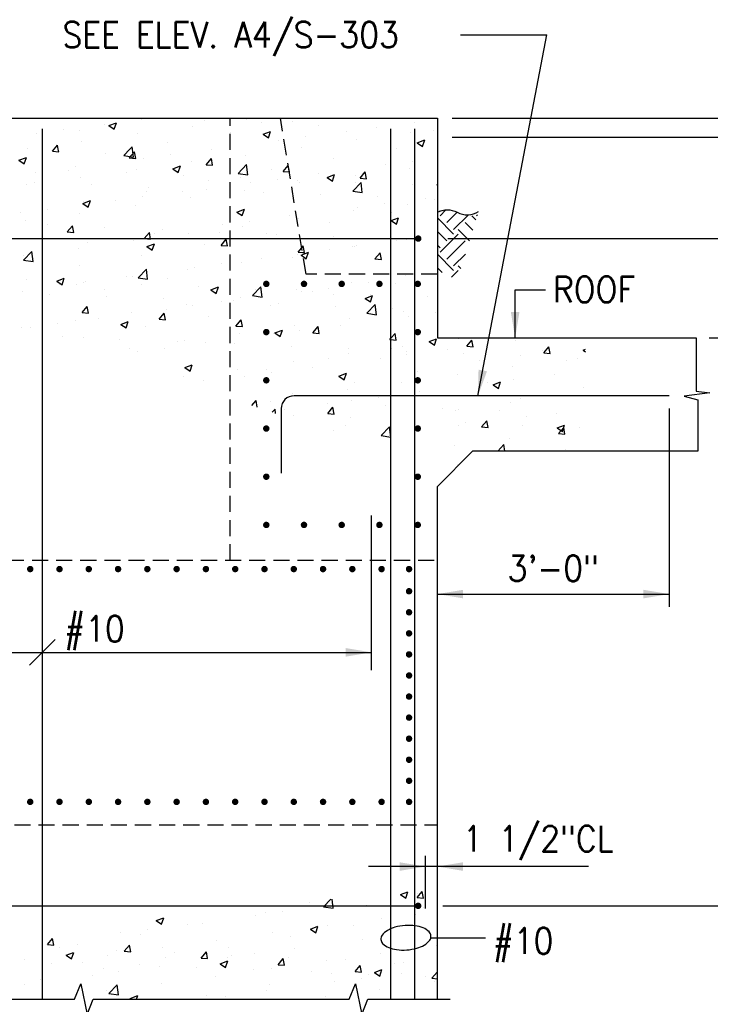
# Model space of a CAD drawing. Header units: inches. Extents: x -9715 to 32893, y -15613 to -1138.
# Tile 292 of 380: x 10803 to 10910, y -8977 to -8824. Entities that reach past the tile are written whole.
import ezdxf
from ezdxf.enums import TextEntityAlignment as Align

# ---------------------------------------------------------------- set-up
doc = ezdxf.new("R2010")
doc.units = ezdxf.units.IN
doc.header["$MEASUREMENT"] = 0
doc.linetypes.add('HIDDEN', pattern=[0.375, 0.25, -0.125])
doc.layers.get('0').update_dxf_attribs({"color": 252})
for name, color, linetype in [('S-ANNO-TEXT', 2, 'Continuous'), ('S1', 2, 'Continuous'), ('S3', 4, 'Continuous'), ('S5R', 1, 'Continuous'), ('S6', 1, 'Continuous'), ('S7', 2, 'Continuous'), ('S7R', 2, 'Continuous')]:
    doc.layers.add(name, color=color, linetype=linetype)
doc.styles.add('125', font='romans.shx', dxfattribs={"width": 0.8, "height": 2})

# ---------------------------------------------------------------- blocks, each defined once
blk = doc.blocks.new('*X228')
at = {"color": 0}
for p, q in [((1486.65, 2030.59), (1486.65, 2030.59)), ((1488.87, 2030.13), (1492.37, 2031.47)), ((1488.87, 2030.13), (1491.36, 2028.45)), ((1491.36, 2028.45), (1492.37, 2031.47)), ((1504.26, 2033.08), (1504.26, 2033.08)), ((1527.91, 2029.85), (1527.91, 2029.85)), ((1533.31, 2032.58), (1533.31, 2032.58)), ((1553.17, 2033.05), (1553.17, 2033.05)), ((1560, 2031.45), (1560, 2031.45)), ((1574.56, 2032.11), (1574.56, 2032.11)), ((1586.69, 2030.33), (1586.69, 2030.33)), ((1613.38, 2029.2), (1613.38, 2029.2)), ((1631.14, 2031.62), (1631.14, 2031.62)), ((1455.2, 2026.45), (1455.2, 2026.45)), ((1467.72, 2028.1), (1467.72, 2028.1)), ((1475.1, 2028.08), (1475.1, 2028.08)), ((1502.24, 2026.33), (1502.24, 2026.33)), ((1545.4, 2027.11), (1545.4, 2027.11)), ((1560.73, 2026.12), (1564.23, 2027.47)), ((1560.73, 2026.12), (1563.21, 2024.45)), ((1563.22, 2024.45), (1564.23, 2027.47)), ((1580.63, 2024.97), (1580.63, 2024.97)), ((1599.56, 2027.47), (1599.56, 2027.47)), ((1629.46, 2026.88), (1629.46, 2026.88)), ((1640.08, 2028.07), (1640.08, 2028.07)), ((1463.3, 2019.16), (1464.91, 2021.07)), ((1465.26, 2019.16), (1464.91, 2021.07)), ((1476.27, 2022.58), (1476.27, 2022.58)), ((1498.65, 2019.16), (1499.68, 2020.23)), ((1499.81, 2019.16), (1499.69, 2020.23)), ((1516.24, 2022.1), (1516.24, 2022.1)), ((1568.11, 2023.32), (1568.11, 2023.32)), ((1578.53, 2020.16), (1578.53, 2020.16)), ((1604.2, 2023.68), (1604.2, 2023.68)), ((1622.82, 2019.62), (1622.82, 2019.62)), ((1632.58, 2022.12), (1636.08, 2023.46)), ((1632.58, 2022.12), (1635.07, 2020.44)), ((1635.07, 2020.44), (1636.09, 2023.46)), ((1446.86, 2014), (1450.36, 2015.35)), ((1449.35, 2012.32), (1450.36, 2015.35)), ((1451.02, 2019.38), (1451.02, 2019.38)), ((1462.5, 2018.2), (1463.3, 2019.16)), ((1462.5, 2018.2), (1465.49, 2017.94)), ((1465.49, 2017.94), (1465.26, 2019.16)), ((1487.08, 2017.1), (1487.08, 2017.1)), ((1495.79, 2016.17), (1498.65, 2019.16)), ((1495.79, 2016.17), (1500.24, 2015.48)), ((1498.36, 2015.06), (1500.77, 2017.94)), ((1498.36, 2015.06), (1501.35, 2014.8)), ((1500.24, 2015.48), (1499.81, 2019.16)), ((1501.35, 2014.8), (1500.77, 2017.94)), ((1505.08, 2015.03), (1505.08, 2015.03)), ((1517.59, 2016.67), (1517.59, 2016.67)), ((1536.53, 2019.17), (1536.53, 2019.17)), ((1552.56, 2016.41), (1552.56, 2016.41)), ((1446.86, 2014), (1449.35, 2012.33)), ((1457.92, 2012.09), (1457.92, 2012.09)), ((1473.5, 2010.87), (1473.5, 2010.87)), ((1518.72, 2010), (1522.22, 2011.34)), ((1521.2, 2008.32), (1522.22, 2011.34)), ((1527.3, 2013.21), (1527.3, 2013.21)), ((1534.22, 2011.93), (1536.63, 2014.8)), ((1534.22, 2011.93), (1537.21, 2011.66)), ((1537.21, 2011.66), (1536.64, 2014.8)), ((1549.15, 2007.89), (1553.05, 2011.95)), ((1553.6, 2007.2), (1553.05, 2011.95)), ((1570.09, 2008.79), (1572.44, 2011.59)), ((1572.44, 2011.59), (1572.5, 2011.66)), ((1573.08, 2008.53), (1572.5, 2011.66)), ((1593.66, 2014.62), (1593.66, 2014.62)), ((1617.99, 2011.9), (1617.99, 2011.9)), ((1630.5, 2013.55), (1630.5, 2013.55)), ((1454.56, 2008.38), (1454.56, 2008.38)), ((1470.19, 2009.29), (1470.19, 2009.29)), ((1475.66, 2005.94), (1475.66, 2005.94)), ((1496.88, 2008.16), (1496.88, 2008.16)), ((1501.63, 2009.69), (1501.63, 2009.69)), ((1518.72, 2010), (1521.2, 2008.32)), ((1523.57, 2007.03), (1523.57, 2007.03)), ((1549.15, 2007.89), (1553.6, 2007.2)), ((1550.27, 2005.9), (1550.27, 2005.9)), ((1564.5, 2009.61), (1564.5, 2009.61)), ((1570.09, 2008.79), (1572.94, 2008.54)), ((1572.94, 2008.54), (1573.08, 2008.53)), ((1586.41, 2007.74), (1586.41, 2007.74)), ((1590.57, 2005.99), (1594.07, 2007.34)), ((1590.57, 2005.99), (1593.06, 2004.32)), ((1593.06, 2004.32), (1594.07, 2007.34)), ((1603.59, 2007.03), (1603.59, 2007.03)), ((1605.95, 2005.65), (1608.36, 2008.52)), ((1608.94, 2005.39), (1608.36, 2008.52)), ((1628.85, 2010.23), (1628.85, 2010.23)), ((1450.41, 2002.74), (1450.41, 2002.74)), ((1454.04, 2003.7), (1454.04, 2003.7)), ((1480.73, 2002.57), (1480.73, 2002.57)), ((1507.43, 2001.44), (1507.43, 2001.44)), ((1535.34, 2004.6), (1535.34, 2004.6)), ((1554.96, 2003.6), (1554.96, 2003.6)), ((1567.47, 2005.25), (1567.47, 2005.25)), ((1576.96, 2004.78), (1576.96, 2004.78)), ((1577.92, 2003.51), (1577.92, 2003.51)), ((1602.51, 1999.62), (1606.41, 2003.68)), ((1603.65, 2003.65), (1603.65, 2003.65)), ((1605.95, 2005.65), (1608.94, 2005.39)), ((1606.96, 1998.93), (1606.41, 2003.67)), ((1630.34, 2002.52), (1630.34, 2002.52)), ((1641.81, 2002.51), (1642.01, 2002.75)), ((1641.81, 2002.51), (1642.01, 2002.5)), ((1504.44, 1996.95), (1504.44, 1996.95)), ((1506.18, 1999.6), (1506.18, 1999.6)), ((1523.38, 1999.45), (1523.38, 1999.45)), ((1534.12, 2000.32), (1534.12, 2000.32)), ((1551.95, 1999.76), (1551.95, 1999.76)), ((1560.81, 1999.19), (1560.81, 1999.19)), ((1587.5, 1998.06), (1587.5, 1998.06)), ((1602.51, 1999.62), (1606.96, 1998.93)), ((1614.19, 1996.93), (1614.19, 1996.93)), ((1476.7, 1993.87), (1480.21, 1995.22)), ((1476.7, 1993.87), (1479.19, 1992.19)), ((1477.02, 1994.59), (1477.02, 1994.59)), ((1479.19, 1992.19), (1480.21, 1995.21)), ((1491.92, 1995.31), (1491.92, 1995.31)), ((1501.03, 1993.04), (1501.03, 1993.04)), ((1526.7, 1996.56), (1526.7, 1996.56)), ((1604.83, 1992.18), (1604.83, 1992.18)), ((1617.35, 1993.83), (1617.35, 1993.83)), ((1628.24, 1993.59), (1628.24, 1993.59)), ((1636.29, 1996.32), (1636.29, 1996.32)), ((1640.88, 1995.8), (1640.88, 1995.8)), ((1447.86, 1989.59), (1447.86, 1989.59)), ((1460.35, 1991.15), (1460.35, 1991.15)), ((1475.06, 1989.29), (1475.06, 1989.29)), ((1548.56, 1989.87), (1552.06, 1991.21)), ((1548.56, 1989.87), (1551.05, 1988.19)), ((1551.05, 1988.19), (1552.06, 1991.21)), ((1573.26, 1988.02), (1573.26, 1988.02)), ((1602.99, 1990.39), (1602.99, 1990.39)), ((1620.75, 1989.79), (1620.75, 1989.79)), ((1449.8, 1986.09), (1449.8, 1986.09)), ((1460.24, 1983.87), (1460.24, 1983.87)), ((1469.44, 1980.59), (1471.85, 1983.46)), ((1472.43, 1980.33), (1471.85, 1983.46)), ((1541.8, 1983.88), (1541.8, 1983.88)), ((1551.34, 1983.12), (1551.34, 1983.12)), ((1554.32, 1985.53), (1554.32, 1985.53)), ((1577.31, 1986.87), (1577.31, 1986.87)), ((1591.59, 1984.78), (1591.59, 1984.78)), ((1620.42, 1985.86), (1623.92, 1987.21)), ((1620.42, 1985.86), (1622.9, 1984.19)), ((1622.91, 1984.18), (1623.92, 1987.21)), ((1469.44, 1980.59), (1472.42, 1980.33)), ((1486.94, 1982.74), (1486.94, 1982.74)), ((1505.3, 1977.45), (1507.71, 1980.33)), ((1508.29, 1977.19), (1507.71, 1980.33)), ((1510.22, 1979.73), (1510.22, 1979.73)), ((1513.63, 1981.62), (1513.63, 1981.62)), ((1526.09, 1979.92), (1526.09, 1979.92)), ((1540.32, 1980.49), (1540.32, 1980.49)), ((1562.43, 1979.78), (1562.43, 1979.78)), ((1567.01, 1979.36), (1567.01, 1979.36)), ((1593.7, 1978.23), (1593.7, 1978.23)), ((1632.73, 1978.81), (1632.73, 1978.81)), ((1478.77, 1975.58), (1478.77, 1975.58)), ((1491.29, 1977.23), (1491.29, 1977.23)), ((1500.42, 1976.4), (1500.42, 1976.4)), ((1505.3, 1977.45), (1508.29, 1977.19)), ((1506.55, 1973.74), (1510.05, 1975.08)), ((1506.55, 1973.74), (1509.04, 1972.06)), ((1509.04, 1972.06), (1510.05, 1975.08)), ((1533.27, 1974.77), (1533.27, 1974.77)), ((1541.16, 1974.32), (1543.57, 1977.19)), ((1541.16, 1974.32), (1544.15, 1974.06)), ((1544.15, 1974.05), (1543.57, 1977.19)), ((1578.72, 1973.2), (1579.43, 1974.05)), ((1580.01, 1970.92), (1579.44, 1974.05)), ((1602.38, 1973.74), (1602.38, 1973.74)), ((1603.57, 1973.8), (1603.57, 1973.8)), ((1604.2, 1974.11), (1604.2, 1974.11)), ((1620.39, 1977.11), (1620.39, 1977.11)), ((1623.13, 1976.6), (1623.13, 1976.6)), ((1627.63, 1976.94), (1627.63, 1976.94)), ((1449.06, 1967.46), (1452.95, 1971.52)), ((1449.19, 1969.45), (1449.19, 1969.45)), ((1453.5, 1966.77), (1452.95, 1971.52)), ((1474.45, 1972.65), (1474.45, 1972.65)), ((1504.11, 1969.77), (1504.11, 1969.77)), ((1576.71, 1970.22), (1576.71, 1970.22)), ((1577.02, 1971.18), (1578.72, 1973.2)), ((1577.02, 1971.18), (1579.08, 1971)), ((1578.41, 1969.74), (1579.24, 1970.06)), ((1578.41, 1969.74), (1579.4, 1969.07)), ((1579.08, 1971), (1580.01, 1970.92)), ((1579.24, 1970.06), (1581.91, 1971.08)), ((1579.4, 1969.07), (1580.89, 1968.06)), ((1580.89, 1968.06), (1581.91, 1971.08)), ((1591.68, 1972.46), (1591.68, 1972.46)), ((1612.89, 1968.04), (1615.3, 1970.91)), ((1615.88, 1967.78), (1615.3, 1970.91)), ((1449.06, 1967.46), (1453.5, 1966.77)), ((1474.96, 1964.76), (1474.96, 1964.76)), ((1541.17, 1965.81), (1541.17, 1965.81)), ((1550.74, 1966.47), (1550.74, 1966.47)), ((1560.1, 1968.3), (1560.1, 1968.3)), ((1574.41, 1968.8), (1574.41, 1968.8)), ((1612.89, 1968.04), (1615.88, 1967.78)), ((1497.07, 1960.01), (1497.07, 1960.01)), ((1502.42, 1959.19), (1506.31, 1963.25)), ((1506.87, 1958.5), (1506.31, 1963.24)), ((1525.48, 1963.27), (1525.48, 1963.27)), ((1528.65, 1964.16), (1528.65, 1964.16)), ((1545.25, 1963.79), (1545.25, 1963.79)), ((1627.02, 1960.3), (1627.02, 1960.3)), ((1641.56, 1961.04), (1641.56, 1961.04)), ((1450.51, 1958.32), (1450.51, 1958.32)), ((1464.54, 1957.61), (1468.04, 1958.96)), ((1464.54, 1957.61), (1467.03, 1955.94)), ((1465.62, 1955.86), (1465.62, 1955.86)), ((1467.03, 1955.94), (1468.04, 1958.96)), ((1473.84, 1956), (1473.84, 1956)), ((1477.2, 1957.19), (1477.2, 1957.19)), ((1478.13, 1957.51), (1478.13, 1957.51)), ((1499.81, 1959.75), (1499.81, 1959.75)), ((1502.42, 1959.19), (1506.87, 1958.5)), ((1503.89, 1956.07), (1503.89, 1956.07)), ((1516.1, 1958.79), (1516.1, 1958.79)), ((1601.77, 1957.1), (1601.77, 1957.1)), ((1609.98, 1956.88), (1609.98, 1956.88)), ((1622.67, 1956.31), (1622.67, 1956.31)), ((1448.58, 1952.8), (1448.58, 1952.8)), ((1461.05, 1951.61), (1461.05, 1951.61)), ((1486.94, 1953.78), (1486.94, 1953.78)), ((1530.58, 1954.94), (1530.58, 1954.94)), ((1536.39, 1953.61), (1539.9, 1954.95)), ((1536.39, 1953.61), (1538.88, 1951.93)), ((1538.88, 1951.93), (1539.9, 1954.95)), ((1555.78, 1950.91), (1559.67, 1954.97)), ((1555.78, 1950.91), (1560.23, 1950.22)), ((1557.27, 1953.81), (1557.27, 1953.81)), ((1560.23, 1950.22), (1559.68, 1954.97)), ((1576.1, 1953.58), (1576.1, 1953.58)), ((1578.53, 1952.74), (1578.53, 1952.74)), ((1583.96, 1952.68), (1583.96, 1952.68)), ((1591.04, 1954.39), (1591.04, 1954.39)), ((1593.51, 1951.3), (1593.51, 1951.3)), ((1608.25, 1949.61), (1611.75, 1950.95)), ((1610.65, 1951.56), (1610.65, 1951.56)), ((1610.74, 1947.93), (1611.75, 1950.95)), ((1457.78, 1948.78), (1457.78, 1948.78)), ((1487.74, 1950.48), (1487.74, 1950.48)), ((1514.43, 1949.35), (1514.43, 1949.35)), ((1524.87, 1946.63), (1524.87, 1946.63)), ((1528.01, 1946.09), (1528.01, 1946.09)), ((1541.12, 1948.22), (1541.12, 1948.22)), ((1546.95, 1948.58), (1546.95, 1948.58)), ((1550.13, 1949.83), (1550.13, 1949.83)), ((1564.35, 1946.3), (1564.35, 1946.3)), ((1567.81, 1947.09), (1567.81, 1947.09)), ((1608.25, 1949.61), (1610.74, 1947.93)), ((1609.14, 1942.64), (1613.04, 1946.69)), ((1613.59, 1941.94), (1613.04, 1946.69)), ((1637.35, 1950.43), (1637.35, 1950.43)), ((1476.37, 1942.98), (1478.78, 1945.86)), ((1476.37, 1942.98), (1479.36, 1942.72)), ((1479.36, 1942.72), (1478.78, 1945.85)), ((1499.2, 1943.11), (1499.2, 1943.11)), ((1512.24, 1939.84), (1514.65, 1942.72)), ((1515.23, 1939.58), (1514.65, 1942.72)), ((1515.49, 1944.44), (1515.49, 1944.44)), ((1594.51, 1945.97), (1594.51, 1945.97)), ((1609.14, 1942.64), (1613.59, 1941.95)), ((1621.2, 1944.84), (1621.2, 1944.84)), ((1626.42, 1943.65), (1626.42, 1943.65)), ((1640.92, 1942.97), (1640.92, 1942.97)), ((1464.98, 1937.79), (1464.98, 1937.79)), ((1473.23, 1939.36), (1473.23, 1939.36)), ((1483.92, 1940.28), (1483.92, 1940.28)), ((1494.38, 1937.48), (1497.88, 1938.83)), ((1494.38, 1937.48), (1496.87, 1935.81)), ((1496.87, 1935.8), (1497.89, 1938.83)), ((1512.24, 1939.84), (1515.22, 1939.58)), ((1535.19, 1941.29), (1535.19, 1941.29)), ((1548.1, 1936.71), (1550.51, 1939.58)), ((1551.09, 1936.44), (1550.51, 1939.58)), ((1575.49, 1936.93), (1575.49, 1936.93)), ((1596.83, 1937.16), (1596.83, 1937.16)), ((1601.16, 1940.45), (1601.16, 1940.45)), ((1628.4, 1941.32), (1628.4, 1941.32)), ((1447.98, 1936.16), (1447.98, 1936.16)), ((1452.46, 1936.14), (1452.46, 1936.14)), ((1506.03, 1936.28), (1506.03, 1936.28)), ((1548.1, 1936.71), (1551.09, 1936.45)), ((1549.52, 1933.18), (1549.52, 1933.18)), ((1565.37, 1933.02), (1565.37, 1933.02)), ((1566.24, 1933.48), (1569.74, 1934.82)), ((1566.24, 1933.48), (1568.73, 1931.8)), ((1568.73, 1931.8), (1569.74, 1934.82)), ((1577.89, 1934.67), (1577.89, 1934.67)), ((1583.96, 1933.57), (1586.37, 1936.44)), ((1583.96, 1933.57), (1586.95, 1933.31)), ((1586.95, 1933.31), (1586.37, 1936.44)), ((1620.3, 1931), (1622.24, 1933.3)), ((1622.81, 1930.17), (1622.24, 1933.3)), ((1467.25, 1931.78), (1467.25, 1931.78)), ((1476.87, 1931.28), (1476.87, 1931.28)), ((1493.94, 1930.65), (1493.94, 1930.65)), ((1520.63, 1929.52), (1520.63, 1929.52)), ((1524.26, 1929.98), (1524.26, 1929.98)), ((1533.79, 1928.86), (1533.79, 1928.86)), ((1547.32, 1928.4), (1547.32, 1928.4)), ((1619.82, 1930.43), (1620.3, 1931)), ((1619.82, 1930.43), (1620.3, 1930.39)), ((1620.3, 1930.39), (1622.81, 1930.17)), ((1638.1, 1929.47), (1641.6, 1930.82)), ((1638.1, 1929.47), (1640.58, 1927.8)), ((1640.59, 1927.8), (1641.6, 1930.82)), ((1651.78, 1930.76), (1651.78, 1930.76)), ((1655.69, 1927.29), (1658.1, 1930.17)), ((1658.68, 1927.03), (1658.1, 1930.17)), ((1678.28, 1929.9), (1678.28, 1929.9)), ((1498.59, 1926.46), (1498.59, 1926.46)), ((1502.34, 1924.72), (1502.34, 1924.72)), ((1514.86, 1926.37), (1514.86, 1926.37)), ((1574.02, 1927.27), (1574.02, 1927.27)), ((1600.55, 1923.81), (1600.55, 1923.81)), ((1600.71, 1926.14), (1600.71, 1926.14)), ((1620.6, 1926.47), (1620.6, 1926.47)), ((1625.81, 1927.01), (1625.81, 1927.01)), ((1627.4, 1925.01), (1627.4, 1925.01)), ((1627.77, 1923.24), (1627.77, 1923.24)), ((1646.7, 1925.74), (1646.7, 1925.74)), ((1654.09, 1923.88), (1654.09, 1923.88)), ((1655.69, 1927.29), (1658.68, 1927.03)), ((1690.9, 1925.5), (1690.9, 1925.5)), ((1691.55, 1924.16), (1693.96, 1927.03)), ((1691.55, 1924.16), (1694.54, 1923.9)), ((1694.54, 1923.89), (1693.96, 1927.03)), ((1709.95, 1925.47), (1711.1, 1925.91)), ((1709.95, 1925.47), (1711.1, 1924.7)), ((1524.23, 1917.35), (1527.73, 1918.7)), ((1526.72, 1915.67), (1527.73, 1918.7)), ((1574.88, 1920.29), (1574.88, 1920.29)), ((1591.45, 1921.47), (1591.45, 1921.47)), ((1615.25, 1921.6), (1615.25, 1921.6)), ((1661.74, 1920.5), (1661.74, 1920.5)), ((1680.78, 1922.76), (1680.78, 1922.76)), ((1702.1, 1920.84), (1702.1, 1920.84)), ((1707.47, 1921.63), (1707.47, 1921.63)), ((1524.23, 1917.35), (1526.72, 1915.67)), ((1548.91, 1916.54), (1548.91, 1916.54)), ((1562.29, 1916.46), (1562.29, 1916.46)), ((1564.74, 1914.95), (1564.74, 1914.95)), ((1583.67, 1917.44), (1583.67, 1917.44)), ((1596.09, 1913.35), (1599.59, 1914.69)), ((1598.57, 1911.67), (1599.59, 1914.69)), ((1632.59, 1915.49), (1632.59, 1915.49)), ((1651.17, 1914.11), (1651.17, 1914.11)), ((1676.84, 1917.63), (1676.84, 1917.63)), ((1696.58, 1914.32), (1696.58, 1914.32)), ((1523.66, 1913.34), (1523.66, 1913.34)), ((1533.13, 1911.46), (1533.13, 1911.46)), ((1552.22, 1913.3), (1552.22, 1913.3)), ((1596.09, 1913.35), (1598.57, 1911.67)), ((1603.43, 1910.49), (1603.43, 1910.49)), ((1625.2, 1910.37), (1625.2, 1910.37)), ((1665.13, 1910.17), (1665.13, 1910.17)), ((1667.94, 1909.34), (1671.44, 1910.69)), ((1670.43, 1907.66), (1671.44, 1910.69)), ((1677.64, 1911.82), (1677.64, 1911.82)), ((1574.27, 1905.48), (1574.27, 1905.48)), ((1599.95, 1907.16), (1599.95, 1907.16)), ((1633.55, 1906.02), (1633.55, 1906.02)), ((1667.94, 1909.34), (1670.43, 1907.67)), ((1710, 1908.01), (1710, 1908.01)), ((1555.52, 1899.67), (1557.45, 1901.97)), ((1558.03, 1898.83), (1557.45, 1901.97)), ((1564.28, 1901.72), (1564.28, 1901.72)), ((1574.27, 1903.64), (1574.27, 1903.64)), ((1590.97, 1900.59), (1590.97, 1900.59)), ((1602.1, 1901.88), (1602.1, 1901.88)), ((1614.61, 1903.52), (1614.61, 1903.52)), ((1676.23, 1900.99), (1676.23, 1900.99)), ((1680.84, 1903), (1680.84, 1903)), ((1701.49, 1904.19), (1701.49, 1904.19)), ((1558, 1898.84), (1558.02, 1898.84)), ((1564.9, 1896.53), (1566.3, 1897.99)), ((1566.54, 1895.98), (1566.31, 1897.99)), ((1570.52, 1897.72), (1570.52, 1897.72)), ((1590.9, 1895.96), (1593.31, 1898.83)), ((1590.9, 1895.96), (1593.89, 1895.7)), ((1593.89, 1895.7), (1593.31, 1898.83)), ((1617.66, 1899.46), (1617.66, 1899.46)), ((1644.35, 1898.33), (1644.35, 1898.33)), ((1650.56, 1897.47), (1650.56, 1897.47)), ((1651.68, 1898), (1651.68, 1898)), ((1671.04, 1897.21), (1671.04, 1897.21)), ((1697.73, 1896.08), (1697.73, 1896.08)), ((1574.82, 1895), (1574.82, 1895)), ((1601.51, 1893.87), (1601.51, 1893.87)), ((1654.89, 1891.62), (1654.89, 1891.62)), ((1662.63, 1889.68), (1665.04, 1892.56)), ((1664.49, 1892.1), (1664.49, 1892.1)), ((1665.62, 1889.42), (1665.04, 1892.56)), ((1683.43, 1894.59), (1683.43, 1894.59)), ((1593.36, 1887.99), (1593.36, 1887.99)), ((1599.34, 1890.52), (1599.34, 1890.52)), ((1615.77, 1885.65), (1619.67, 1889.71)), ((1620.22, 1884.96), (1619.67, 1889.71)), ((1651.97, 1890.45), (1651.97, 1890.45)), ((1662.63, 1889.68), (1665.61, 1889.42)), ((1681.59, 1890.49), (1681.59, 1890.49)), ((1697.79, 1889.21), (1701.29, 1890.56)), ((1697.79, 1889.21), (1700.27, 1887.54)), ((1698.49, 1886.55), (1700.9, 1889.42)), ((1698.49, 1886.55), (1701.48, 1886.29)), ((1700.28, 1887.53), (1701.29, 1890.56)), ((1700.88, 1887.55), (1700.88, 1887.55)), ((1701.48, 1886.28), (1700.9, 1889.42)), ((1708.28, 1889.36), (1708.28, 1889.36)), ((1615.77, 1885.65), (1620.22, 1884.96)), ((1675.63, 1884.35), (1675.63, 1884.35)), ((1649.95, 1880.82), (1649.95, 1880.82)), ((1670.13, 1878.42), (1673.03, 1881.44)), ((1673.38, 1878.42), (1673.03, 1881.43)), ((1701.85, 1879.03), (1701.85, 1879.03)), ((1651.34, 1872.38), (1651.34, 1872.38))]:
    blk.add_line(p, q, dxfattribs=at)
blk = doc.blocks.new('*X229')
at = {"color": 0}
for p, q in [((1624.79, 1671.67), (1628.29, 1673.01)), ((1624.79, 1671.67), (1627.28, 1669.99)), ((1627.28, 1669.99), (1628.29, 1673.01)), ((1632.52, 1670.3), (1634.94, 1673.18)), ((1632.71, 1672.05), (1632.71, 1672.05)), ((1635.51, 1670.04), (1634.94, 1673.17)), ((1582.36, 1667.93), (1582.36, 1667.93)), ((1588.62, 1666.25), (1588.62, 1666.25)), ((1588.93, 1666), (1592.31, 1669.53)), ((1590.86, 1668.21), (1590.86, 1668.21)), ((1593.37, 1665.31), (1592.88, 1669.59)), ((1609.05, 1666.8), (1609.05, 1666.8)), ((1620.19, 1670.4), (1620.19, 1670.4)), ((1632.52, 1670.3), (1635.51, 1670.04)), ((1557.16, 1662.11), (1557.16, 1662.11)), ((1561.7, 1663.2), (1561.7, 1663.2)), ((1569.68, 1663.75), (1569.68, 1663.75)), ((1588.93, 1666), (1593.37, 1665.31)), ((1632, 1662.24), (1632, 1662.24)), ((1635.74, 1665.68), (1635.74, 1665.68)), ((1510.93, 1659.55), (1514.43, 1660.89)), ((1510.93, 1659.55), (1513.41, 1657.87)), ((1513.41, 1657.87), (1514.43, 1660.89)), ((1525.59, 1657.95), (1525.59, 1657.95)), ((1532.54, 1658.2), (1532.54, 1658.2)), ((1590.83, 1657.49), (1590.83, 1657.49)), ((1602.84, 1657.23), (1602.84, 1657.23)), ((1616.08, 1660.69), (1616.08, 1660.69)), ((1494.13, 1653.81), (1494.13, 1653.81)), ((1503.38, 1653.19), (1503.38, 1653.19)), ((1506.65, 1655.45), (1506.65, 1655.45)), ((1565.15, 1653.97), (1565.15, 1653.97)), ((1582.78, 1655.54), (1586.28, 1656.89)), ((1582.78, 1655.54), (1585.27, 1653.86)), ((1585.27, 1653.86), (1586.28, 1656.88)), ((1638.49, 1654.82), (1638.49, 1654.82)), ((1460.15, 1648.38), (1462.56, 1651.25)), ((1460.15, 1648.38), (1463.14, 1648.12)), ((1462.55, 1649.65), (1462.55, 1649.65)), ((1463.14, 1648.12), (1462.56, 1651.25)), ((1474.22, 1648.19), (1474.22, 1648.19)), ((1496.01, 1645.24), (1498.42, 1648.12)), ((1499, 1644.98), (1498.42, 1648.11)), ((1539.18, 1650.22), (1539.18, 1650.22)), ((1573.68, 1652.23), (1573.68, 1652.23)), ((1607.04, 1650.68), (1607.04, 1650.68)), ((1641.44, 1647.8), (1641.44, 1647.8)), ((1465.86, 1646.89), (1465.86, 1646.89)), ((1468.91, 1643.42), (1472.41, 1644.76)), ((1468.91, 1643.42), (1471.4, 1641.74)), ((1471.4, 1641.74), (1472.42, 1644.76)), ((1488.26, 1643.5), (1488.26, 1643.5)), ((1492.55, 1645.76), (1492.55, 1645.76)), ((1496.01, 1645.24), (1499, 1644.98)), ((1513.93, 1647.02), (1513.93, 1647.02)), ((1519.24, 1644.64), (1519.24, 1644.64)), ((1531.87, 1642.11), (1534.28, 1644.98)), ((1534.86, 1641.84), (1534.28, 1644.98)), ((1544.52, 1647.22), (1544.52, 1647.22)), ((1545.93, 1643.51), (1545.93, 1643.51)), ((1556.53, 1644.03), (1556.53, 1644.03)), ((1575.46, 1646.53), (1575.46, 1646.53)), ((1615.47, 1644.05), (1615.47, 1644.05)), ((1449.71, 1641.3), (1449.71, 1641.3)), ((1462.29, 1639.75), (1462.29, 1639.75)), ((1476.4, 1640.18), (1476.4, 1640.18)), ((1503.09, 1639.05), (1503.09, 1639.05)), ((1515.36, 1642.22), (1515.36, 1642.22)), ((1531.87, 1642.11), (1534.86, 1641.84)), ((1540.77, 1639.41), (1544.27, 1640.76)), ((1540.77, 1639.41), (1543.26, 1637.74)), ((1543.26, 1637.74), (1544.27, 1640.76)), ((1544.01, 1642.38), (1544.01, 1642.38)), ((1567.74, 1638.97), (1570.15, 1641.84)), ((1567.74, 1638.97), (1570.72, 1638.71)), ((1570.73, 1638.71), (1570.15, 1641.84)), ((1572.62, 1642.38), (1572.62, 1642.38)), ((1590.22, 1640.85), (1590.22, 1640.85)), ((1599.31, 1641.25), (1599.31, 1641.25)), ((1603.6, 1635.83), (1606.01, 1638.7)), ((1606.59, 1635.57), (1606.01, 1638.7)), ((1621.93, 1639.73), (1621.93, 1639.73)), ((1626, 1640.13), (1626, 1640.13)), ((1480.98, 1634.09), (1480.98, 1634.09)), ((1486.2, 1637.21), (1486.2, 1637.21)), ((1493.5, 1635.73), (1493.5, 1635.73)), ((1512.43, 1638.23), (1512.43, 1638.23)), ((1529.78, 1637.92), (1529.78, 1637.92)), ((1556.47, 1636.79), (1556.47, 1636.79)), ((1564.55, 1637.33), (1564.55, 1637.33)), ((1583.16, 1635.66), (1583.16, 1635.66)), ((1592.77, 1634.73), (1592.77, 1634.73)), ((1603.6, 1635.83), (1606.59, 1635.57)), ((1609.86, 1634.54), (1609.86, 1634.54)), ((1612.63, 1635.41), (1616.13, 1636.75)), ((1612.63, 1635.41), (1615.11, 1633.73)), ((1615.12, 1633.73), (1616.13, 1636.75)), ((1625.34, 1635.1), (1625.34, 1635.1)), ((1639.46, 1632.69), (1641.87, 1635.57)), ((1642.01, 1634.84), (1641.87, 1635.56)), ((1449.4, 1629.93), (1449.4, 1629.93)), ((1457.04, 1632.2), (1457.04, 1632.2)), ((1488.83, 1625.57), (1492.72, 1629.63)), ((1493.28, 1624.88), (1492.73, 1629.63)), ((1513.32, 1630.38), (1513.32, 1630.38)), ((1538.58, 1633.58), (1538.58, 1633.58)), ((1563.61, 1629.72), (1563.61, 1629.72)), ((1593.89, 1630.96), (1593.89, 1630.96)), ((1606.4, 1632.61), (1606.4, 1632.61)), ((1636.55, 1633.41), (1636.55, 1633.41)), ((1639.46, 1632.69), (1642.01, 1632.47)), ((1640.83, 1631.15), (1640.83, 1631.15)), ((1487.65, 1626.86), (1487.65, 1626.86)), ((1488.83, 1625.57), (1493.28, 1624.88)), ((1562.31, 1626.8), (1562.31, 1626.8)), ((1614.86, 1627.41), (1614.86, 1627.41)), ((1461.68, 1623.11), (1461.68, 1623.11)), ((1498.76, 1623.29), (1502.26, 1624.63)), ((1498.76, 1623.29), (1499.33, 1622.9)), ((1501.68, 1622.9), (1502.26, 1624.63)), ((1534.45, 1624.72), (1534.45, 1624.72)), ((1543.37, 1624.31), (1543.37, 1624.31)), ((1589.61, 1624.2), (1589.61, 1624.2))]:
    blk.add_line(p, q, dxfattribs=at)

msp = doc.modelspace()

# ---------------------------------------------------------------- linework, layer by layer
at = {"color": 1, "linetype": 'ByBlock'}
for p, q in [((10903.9338, -8884.64368), (10903.9338, -8915.45461)), ((10867.9338, -8913.45461), (10903.9338, -8913.45461))]:
    msp.add_line(p, q, dxfattribs=at)
for points in [[(10871.9338, -8912.78794), (10871.9338, -8914.12127), (10867.9338, -8913.45461)], [(10899.9338, -8912.78794), (10899.9338, -8914.12127), (10903.9338, -8913.45461)]]:
    msp.add_solid(points, dxfattribs=at)
at = {"layer": 'S1', "color": 3}
for p, q in [((10759.9338, -8839.50305), (10867.9338, -8839.50305)), ((10867.9338, -8839.50305), (10867.9338, -8873.64368)), ((10867.9338, -8873.64368), (10908.14144, -8873.64368))]:
    msp.add_line(p, q, dxfattribs=at)
at = {"layer": 'S1', "color": 1}
msp.add_line((10868.33708, -8853.97185), (10868.31875, -8853.95352), dxfattribs=at)
at = {"layer": 'S1', "color": 2}
for p, q in [((10908.14144, -8873.64368), (10908.14144, -8881.92493)), ((10910.28207, -8882.19055), (10906.28207, -8882.7218)), ((10906.28207, -8882.7218), (10908.40707, -8883.25305)), ((10908.14144, -8881.92493), (10910.28207, -8882.19055)), ((10908.40707, -8883.25305), (10908.40707, -8891.23743))]:
    msp.add_line(p, q, dxfattribs=at)
at = {"layer": 'S1', "linetype": 'HIDDEN', "ltscale": 10}
msp.add_line((10759.9338, -8908.19721), (10867.9338, -8908.19721), dxfattribs=at)
for points in [[(10835.71505, -8908.19721), (10835.71505, -8839.50305)], [(10867.9338, -8863.75305), (10847.51193, -8863.75305), (10843.54318, -8839.50305)], [(10783.4338, -8949.31555), (10867.9338, -8949.31555)]]:
    msp.add_lwpolyline(points, dxfattribs=at)
at = {"layer": 'S1'}
msp.add_lwpolyline([(10867.9338, -8854.12805, -0.250425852), (10870.9963, -8854.12805, 0.270470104), (10874.32443, -8854.00305, -0.801441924)], format="xyb", dxfattribs=at)
at = {"layer": 'S1', "color": 3}
for points in [[(10867.9338, -8896.71315), (10873.40952, -8891.23743)], [(10908.40707, -8891.23743), (10873.40952, -8891.23743)], [(10867.9338, -8976.4093), (10867.9338, -8896.71315)]]:
    msp.add_lwpolyline(points, dxfattribs=at)
at = {"layer": 'S1', "color": 1}
msp.add_lwpolyline([(10757.9338, -8976.4093), (10770.30845, -8976.4093), (10771.28762, -8974.0343), (10772.26679, -8978.76347), (10773.19487, -8976.4093), (10783.13263, -8976.4093), (10811.5397, -8976.4093), (10812.51887, -8974.0343), (10813.49803, -8978.76347), (10814.42612, -8976.4093), (10843.86884, -8976.4093), (10854.24349, -8976.4093), (10855.22265, -8974.0343), (10856.20182, -8978.76347), (10857.12991, -8976.4093), (10869.9338, -8976.4093)], dxfattribs=at)
at = {"layer": 'S3', "color": 4}
for points in [[(10806.54318, -8976.4093), (10806.54318, -8841.16972)], [(10860.69943, -8976.4093), (10860.69943, -8841.16972)], [(10864.406, -8976.4093), (10864.406, -8841.16972)]]:
    msp.add_lwpolyline(points, dxfattribs=at)
at = {"layer": 'S3', "color": 3}
for points in [[(10762.5588, -8858.21732), (10864.94943, -8858.21732)], [(10762.5588, -8961.9022), (10864.94943, -8961.9022)]]:
    msp.add_lwpolyline(points, dxfattribs=at)
at = {"layer": 'S3', "color": 3, "const_width": 0.5}
for points in [[(10864.69943, -8858.21732, 1), (10865.19943, -8858.21732, 1)], [(10864.69943, -8961.9022, 1), (10865.19943, -8961.9022, 1)]]:
    msp.add_lwpolyline(points, format="xyb", close=True, dxfattribs=at)
at = {"layer": 'S3', "color": 4, "const_width": 0.5}
for points in [[(10841.09005, -8865.25766, 1), (10841.59005, -8865.25766, 1)], [(10846.94943, -8865.25766, 1), (10847.44943, -8865.25766, 1)], [(10852.8088, -8865.25766, 1), (10853.3088, -8865.25766, 1)], [(10858.66818, -8865.25766, 1), (10859.16818, -8865.25766, 1)], [(10864.6299, -8865.25766, 1), (10865.1299, -8865.25766, 1)], [(10841.09005, -8872.74829, 1), (10841.59005, -8872.74829, 1)], [(10864.6299, -8872.74829, 1), (10865.1299, -8872.74829, 1)], [(10841.09005, -8880.23891, 1), (10841.59005, -8880.23891, 1)], [(10864.6299, -8880.23891, 1), (10865.1299, -8880.23891, 1)], [(10841.09005, -8887.72954, 1), (10841.59005, -8887.72954, 1)], [(10864.6299, -8887.72954, 1), (10865.1299, -8887.72954, 1)], [(10841.09005, -8895.22016, 1), (10841.59005, -8895.22016, 1)], [(10864.6299, -8895.22016, 1), (10865.1299, -8895.22016, 1)], [(10841.09005, -8902.71079, 1), (10841.59005, -8902.71079, 1)], [(10846.94943, -8902.71079, 1), (10847.44943, -8902.71079, 1)], [(10852.8088, -8902.71079, 1), (10853.3088, -8902.71079, 1)], [(10858.66818, -8902.71079, 1), (10859.16818, -8902.71079, 1)], [(10864.6299, -8902.71079, 1), (10865.1299, -8902.71079, 1)], [(10804.40273, -8909.57057, 1), (10804.90273, -8909.57057, 1)], [(10808.95342, -8909.57057, 1), (10809.45342, -8909.57057, 1)], [(10813.50411, -8909.57057, 1), (10814.00411, -8909.57057, 1)], [(10818.05481, -8909.57057, 1), (10818.55481, -8909.57057, 1)], [(10822.6055, -8909.57057, 1), (10823.1055, -8909.57057, 1)], [(10827.1562, -8909.57057, 1), (10827.6562, -8909.57057, 1)], [(10831.70689, -8909.57057, 1), (10832.20689, -8909.57057, 1)], [(10836.25759, -8909.57057, 1), (10836.75759, -8909.57057, 1)], [(10840.80828, -8909.57057, 1), (10841.30828, -8909.57057, 1)], [(10845.35898, -8909.57057, 1), (10845.85898, -8909.57057, 1)], [(10849.90967, -8909.57057, 1), (10850.40967, -8909.57057, 1)], [(10854.46036, -8909.57057, 1), (10854.96036, -8909.57057, 1)], [(10859.01106, -8909.57057, 1), (10859.51106, -8909.57057, 1)], [(10863.27575, -8909.57057, 1), (10863.77575, -8909.57057, 1)], [(10863.27575, -8913.01517, 1), (10863.77575, -8913.01517, 1)], [(10863.27575, -8916.2879, 1), (10863.77575, -8916.2879, 1)], [(10863.27575, -8919.56062, 1), (10863.77575, -8919.56062, 1)], [(10863.27575, -8922.83335, 1), (10863.77575, -8922.83335, 1)], [(10863.27575, -8926.10608, 1), (10863.77575, -8926.10608, 1)], [(10863.27575, -8929.37881, 1), (10863.77575, -8929.37881, 1)], [(10863.27575, -8932.65153, 1), (10863.77575, -8932.65153, 1)], [(10863.27575, -8935.92426, 1), (10863.77575, -8935.92426, 1)], [(10863.27575, -8939.19699, 1), (10863.77575, -8939.19699, 1)], [(10863.27575, -8942.46972, 1), (10863.77575, -8942.46972, 1)], [(10804.40273, -8945.74244, 1), (10804.90273, -8945.74244, 1)], [(10808.95342, -8945.74244, 1), (10809.45342, -8945.74244, 1)], [(10813.50411, -8945.74244, 1), (10814.00411, -8945.74244, 1)], [(10818.05481, -8945.74244, 1), (10818.55481, -8945.74244, 1)], [(10822.6055, -8945.74244, 1), (10823.1055, -8945.74244, 1)], [(10827.1562, -8945.74244, 1), (10827.6562, -8945.74244, 1)], [(10831.70689, -8945.74244, 1), (10832.20689, -8945.74244, 1)], [(10836.25759, -8945.74244, 1), (10836.75759, -8945.74244, 1)], [(10840.80828, -8945.74244, 1), (10841.30828, -8945.74244, 1)], [(10845.35898, -8945.74244, 1), (10845.85898, -8945.74244, 1)], [(10849.90967, -8945.74244, 1), (10850.40967, -8945.74244, 1)], [(10854.46036, -8945.74244, 1), (10854.96036, -8945.74244, 1)], [(10859.01106, -8945.74244, 1), (10859.51106, -8945.74244, 1)], [(10863.27575, -8945.74244, 1), (10863.77575, -8945.74244, 1)]]:
    msp.add_lwpolyline(points, format="xyb", close=True, dxfattribs=at)
at = {"layer": 'S3', "color": 4}
msp.add_lwpolyline([(10903.9338, -8882.64368), (10845.64818, -8882.64368, 0.414213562), (10843.64818, -8884.64368), (10843.64818, -8894.64368)], format="xyb", dxfattribs=at)
at = {"layer": 'S5R'}
for p, q in [((10910.14144, -8873.64368), (10926.57173, -8873.64368)), ((10891.39952, -8955.79218), (10857.23068, -8955.79218))]:
    msp.add_line(p, q, dxfattribs=at)
at = {"layer": 'S5R', "color": 1}
msp.add_line((10866.03706, -8954.10274), (10866.03706, -8962.31483), dxfattribs=at)
at = {"layer": 'S5R'}
for points in [[(10862.05535, -8956.45885), (10862.05535, -8955.12551), (10866.05535, -8955.79218)], [(10871.9338, -8956.45885), (10871.9338, -8955.12551), (10867.9338, -8955.79218)]]:
    msp.add_solid(points, dxfattribs=at)
at = {"layer": 'S6', "color": 1}
for p, q in [((10870.4584, -8857.50738), (10867.9338, -8854.98279)), ((10868.33708, -8854.67896), (10869.2653, -8853.75074)), ((10869.39774, -8855.73962), (10871.00478, -8854.13257)), ((10870.4584, -8856.80028), (10872.74636, -8854.51231)), ((10873.92012, -8855.31225), (10873.28683, -8854.67896)), ((10873.99393, -8854.67896), (10874.1701, -8854.50279)), ((10873.41958, -8856.93303), (10872.22617, -8855.73962)), ((10869.39774, -8858.56804), (10867.9338, -8857.10411)), ((10868.33708, -8860.33581), (10871.16551, -8857.50738)), ((10872.91904, -8858.55382), (10871.16551, -8856.80028)), ((10868.33708, -8859.6287), (10867.9338, -8859.22543)), ((10869.39774, -8861.39647), (10872.22617, -8858.56804)), ((10870.4584, -8863.16424), (10867.9338, -8860.63964)), ((10870.4584, -8862.45713), (10872.27445, -8860.64108)), ((10868.66612, -8863.49328), (10867.9338, -8862.76096)), ((10871.58428, -8862.87591), (10871.16551, -8862.45713)), ((10870.13516, -8864.19458), (10871.16551, -8863.16424))]:
    msp.add_line(p, q, dxfattribs=at)
at = {"layer": 'S7', "color": 1}
for p, q in [((10880.01507, -8873.64368), (10880.01507, -8866.16247)), ((10880.01507, -8866.16247), (10884.75626, -8866.16247))]:
    msp.add_line(p, q, dxfattribs=at)
msp.add_solid([(10879.3484, -8869.64368), (10880.68173, -8869.64368), (10880.01507, -8873.64368)], dxfattribs=at)
at = {"layer": 'S7R', "color": 1}
for p, q in [((10871.52482, -8826.53822), (10884.92083, -8826.53822)), ((10874.23164, -8882.64368), (10884.92083, -8826.53822)), ((10870.24428, -8839.50305), (10914.92512, -8839.50305)), ((10914.92512, -8842.50305), (10870.24428, -8842.50305)), ((10869.54318, -8858.22655), (10914.92512, -8858.22655)), ((10857.69943, -8925.30206), (10857.69943, -8901.26698)), ((10774.40255, -8922.5133), (10857.69943, -8922.5133)), ((10868.75997, -8961.9022), (10914.92512, -8961.9022)), ((10866.91737, -8966.84807), (10875.42478, -8966.84807))]:
    msp.add_line(p, q, dxfattribs=at)
at = {"layer": 'S7R'}
msp.add_line((10808.54318, -8920.5133), (10804.54318, -8924.5133), dxfattribs=at)
at = {"layer": 'S7R', "color": 1}
for centre, radius, start, end in [((10862.64736, -8969.96221), 4.91663, 105.4360016, 119.9978637), ((10863.46751, -8972.93246), 7.99803, 94.0306984, 105.4360016), ((10863.46751, -8972.93246), 7.99803, 82.6253952, 94.0306984), ((10863.86303, -8969.87654), 4.91663, 68.0635331, 82.6253952), ((10864.65192, -8967.91772), 2.80491, 44.411874, 68.0635331), ((10860.12896, -8967.05699), 0.98892, 143.6495227, 184.0306984), ((10861.59157, -8968.13337), 2.80491, 119.9978637, 143.6495227), ((10865.94913, -8966.64687), 0.98892, 4.0306984, 44.411874), ((10865.94913, -8966.64687), 0.98892, 323.6495227, 4.0306984), ((10860.12896, -8967.05699), 0.98892, 184.0306984, 224.411874), ((10861.42617, -8965.78613), 2.80491, 224.411874, 248.0635331), ((10862.21506, -8963.82731), 4.91663, 248.0635331, 262.6253952), ((10863.43073, -8963.74165), 4.91663, 285.4360016, 299.9978637), ((10864.48652, -8965.57049), 2.80491, 299.9978637, 323.6495227), ((10862.61058, -8960.7714), 7.99803, 262.6253952, 274.0306984), ((10862.61058, -8960.7714), 7.99803, 274.0306984, 285.4360016)]:
    msp.add_arc(centre, radius, start, end, dxfattribs=at)
for points in [[(10875.63514, -8878.83913), (10874.32537, -8878.58959), (10874.23164, -8882.64368)], [(10853.69943, -8921.84664), (10853.69943, -8923.17997), (10857.69943, -8922.5133)]]:
    msp.add_solid(points, dxfattribs=at)

# ---------------------------------------------------------------- block references
at = {"layer": 'S6', "color": 1, "xscale": 0.3333333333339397, "yscale": 0.3333333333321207, "zscale": 0.3333333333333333}
for name in ['*X228', '*X229']:
    msp.add_blockref(name, (10320.59781, -9517.37686), dxfattribs=at)

# ---------------------------------------------------------------- texts
at = {"layer": 'S-ANNO-TEXT', "ltscale": 20, "style": '125', "width": 0.9}
for s, height, p in [('SEE ELEV. A4/S-303', 4.0000002, (10809.64666, -8828.53731)), ('ROOF', 4, (10885.87314, -8868.11243)), ('#10', 4, (10809.94943, -8920.84143)), ('1 1/2"CL', 4, (10871.86741, -8953.45887)), ('#10', 4, (10876.54445, -8969.3301))]:
    msp.add_text(s, height=height, dxfattribs=at).set_placement(p)
msp.add_text('3\'-0"', height=4, dxfattribs=at).set_placement((10885.9338, -8909.45461), align=Align.MIDDLE_CENTER)

doc.saveas('drawing.dxf')
